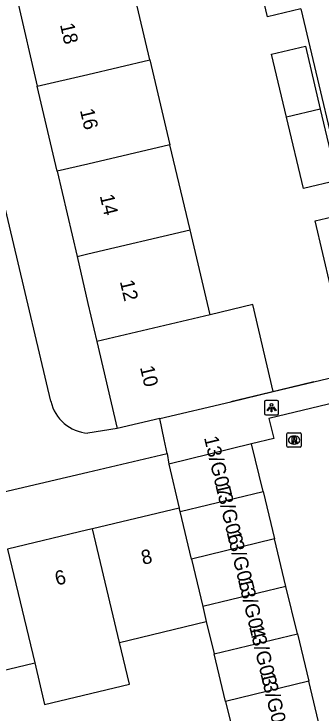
# Model space of a CAD drawing. Extents: x 162026 to 163499, y 387297 to 388169.
# Drawn here: x 162994.81 to 163016.33, y 387981.85 to 388030.74 of the extents above; entities that cross this region are included whole.
import ezdxf

# ---------------------------------------------------------------- set-up
doc = ezdxf.new("R2010")
doc.units = 0
for name, color, linetype in [('IMGEO_Lichtpunt', 7, 'Continuous'), ('IMGEO_Muur', 7, 'Continuous'), ('IMGEO_Pand', 7, 'Continuous'), ('IMGEO_Pand_nummerreeks', 7, 'Continuous'), ('IMGEO_Rijbaan_lokaal_open', 7, 'Continuous'), ('IMGEO_Rioolput', 7, 'Continuous'), ('IMGEO_Voetpad_open', 7, 'Continuous')]:
    doc.layers.add(name, color=color, linetype=linetype)

msp = doc.modelspace()

# ---------------------------------------------------------------- linework, layer by layer
at = {"layer": 'IMGEO_Lichtpunt'}
for p, q in [((163012.364, 388003.608), (163012.364, 388002.801)), ((163012.364, 388003.608), (163012.364, 388002.801)), ((163013.266, 388003.703), (163012.458, 388003.703)), ((163013.266, 388003.703), (163012.458, 388003.703)), ((163013.36, 388002.801), (163013.36, 388003.608)), ((163013.36, 388002.801), (163013.36, 388003.608)), ((163012.458, 388002.707), (163013.266, 388002.707)), ((163012.458, 388002.707), (163013.266, 388002.707))]:
    msp.add_line(p, q, dxfattribs=at)
for points in [[(163012.738, 388003.272), (163012.777, 388003.244), (163012.589, 388002.982), (163012.551, 388003.009), (163012.738, 388003.272)], [(163012.84, 388003.224), (163012.887, 388003.224), (163012.887, 388002.902), (163012.84, 388002.902), (163012.84, 388003.224)], [(163012.95, 388003.244), (163012.988, 388003.271), (163013.175, 388003.009), (163013.136, 388002.981), (163012.95, 388003.244)]]:
    msp.add_lwpolyline(points, dxfattribs=at)
msp.add_circle((163012.863, 388003.406), 0.0994, dxfattribs=at)
for centre, start, end in [((163012.458, 388003.608), 90, 180), ((163012.458, 388003.608), 90, 180), ((163013.266, 388003.608), 0, 90), ((163013.266, 388003.608), 0, 90), ((163012.458, 388002.801), 180, 270), ((163012.458, 388002.801), 180, 270), ((163013.266, 388002.801), 270, 0), ((163013.266, 388002.801), 270, 360)]:
    msp.add_arc(centre, 0.0946, start, end, dxfattribs=at)
at = {"layer": 'IMGEO_Muur'}
for points in [[(163015.834, 388005.011), (163012.742, 388004.272)], [(163012.742, 388004.272), (163009.998, 388003.616)]]:
    msp.add_lwpolyline(points, dxfattribs=at)
at = {"layer": 'IMGEO_Pand'}
for points in [[(163014.91, 388031.09), (163012.574, 388030.539), (163011.403, 388035.476)], [(163004.34, 388027.537), (163002.935, 388033.48)], [(162995.054, 388031.656), (162996.446, 388025.695)], [(163013.906, 388023.522), (163012.859, 388027.918), (163015.233, 388028.483), (163016.28, 388024.084)], [(162996.446, 388025.695), (163000, 388026.512), (163004.34, 388027.537)], [(163004.34, 388027.537), (163005.746, 388021.592)], [(162997.839, 388019.736), (162996.446, 388025.695)], [(163016.28, 388024.084), (163017.47, 388019.086), (163015.097, 388018.521), (163013.906, 388023.522)], [(163016.28, 388024.084), (163013.906, 388023.522)], [(163005.746, 388021.592), (163000, 388020.236), (162997.839, 388019.736)], [(163007.152, 388015.648), (163005.746, 388021.592)], [(162997.839, 388019.736), (162999.231, 388013.775)], [(163017.004, 388011.699), (163015.924, 388016.266), (163018.307, 388016.831)], [(162999.231, 388013.775), (163000, 388013.96), (163007.152, 388015.648)], [(163008.558, 388009.704), (163007.152, 388015.648)], [(162999.231, 388013.775), (163000, 388010.484), (163000.623, 388007.832)], [(163012.987, 388004.323), (163011.547, 388010.41), (163008.558, 388009.704)], [(163008.558, 388009.704), (163000.623, 388007.832)], [(163000.623, 388007.832), (163002.056, 388001.738)], [(163005.035, 388002.442), (163009.998, 388003.616), (163012.987, 388004.323)], [(163005.035, 388002.442), (163002.056, 388001.738)], [(163011.463, 388000.663), (163005.656, 387999.259)], [(163012.266, 387997.344), (163011.463, 388000.663)], [(163005.656, 387999.259), (163006.399, 387996.184)], [(163006.457, 387995.939), (163012.266, 387997.344)], [(163012.266, 387997.344), (163013.068, 387994.024)], [(163006.399, 387996.184), (163000.312, 387994.727)], [(163006.457, 387995.939), (163006.399, 387996.184)], [(163007.249, 387992.617), (163006.457, 387995.939)], [(163000.312, 387994.727), (163000, 387994.652), (162994.37, 387993.304)], [(163002.21, 387986.781), (163000.312, 387994.727)], [(163013.068, 387994.024), (163007.249, 387992.617)], [(163013.871, 387990.705), (163013.068, 387994.024)], [(162994.37, 387993.304), (162996.268, 387985.358)], [(163007.249, 387992.617), (163008.04, 387989.295)], [(163013.871, 387990.705), (163008.04, 387989.295)], [(163014.673, 387987.385), (163013.871, 387990.705)], [(163008.04, 387989.295), (163008.292, 387988.237)], [(163002.21, 387986.781), (163008.292, 387988.237)], [(163008.292, 387988.237), (163008.839, 387985.975)], [(163008.839, 387985.975), (163014.673, 387987.385)], [(163014.673, 387987.385), (163015.476, 387984.066)], [(162996.268, 387985.358), (162996.965, 387982.44), (163002.907, 387983.863), (163002.21, 387986.781)], [(163009.642, 387982.655), (163008.839, 387985.975)], [(162990.327, 387983.936), (162996.268, 387985.358)], [(163015.476, 387984.066), (163009.642, 387982.655)], [(163016.278, 387980.746), (163015.476, 387984.066)], [(163009.642, 387982.655), (163010.444, 387979.336)]]:
    msp.add_lwpolyline(points, dxfattribs=at)
at = {"layer": 'IMGEO_Rijbaan_lokaal_open'}
msp.add_lwpolyline([(163045.248, 388010.253), (163012.679, 388002.447), (163013.019, 388001.04), (163011.463, 388000.663)], dxfattribs=at)
at = {"layer": 'IMGEO_Rioolput'}
for p, q in [((163013.941, 388000.511), (163013.941, 388001.363)), ((163014.016, 388001.437), (163014.868, 388001.437)), ((163014.429, 388001.217), (163014.454, 388001.217)), ((163014.942, 388001.363), (163014.942, 388000.511)), ((163014.452, 388000.657), (163014.427, 388000.657)), ((163014.868, 388000.437), (163014.016, 388000.437))]:
    msp.add_line(p, q, dxfattribs=at)
for points in [[(163013.941, 388000.511), (163013.941, 388001.363)], [(163014.016, 388001.437), (163014.868, 388001.437)], [(163014.53, 388001.135), (163014.278, 388001.137), (163014.278, 388000.737)], [(163014.456, 388001.056), (163014.402, 388001.056), (163014.402, 388000.975)], [(163014.942, 388001.363), (163014.942, 388000.511)], [(163014.278, 388000.737), (163014.402, 388000.737), (163014.402, 388000.899), (163014.413, 388000.899)], [(163014.402, 388000.975), (163014.454, 388000.975)], [(163014.46, 388000.87), (163014.531, 388000.737), (163014.671, 388000.737), (163014.606, 388000.863)], [(163014.868, 388000.437), (163014.016, 388000.437)]]:
    msp.add_lwpolyline(points, dxfattribs=at)
for centre, radius, start, end in [((163014.018, 388001.361), 0.0765, 91.552, 178.448), ((163014.018, 388001.361), 0.0765, 91.552, 178.448), ((163014.462, 388000.96), 0.0964, 77.0061, 93.1865), ((163014.476, 388001.017), 0.0378, 276.6634, 79.6772), ((163014.529, 388001.025), 0.109, 350.3612, 89.416), ((163014.866, 388001.361), 0.0765, 1.552, 88.448), ((163014.866, 388001.361), 0.0765, 1.552, 88.448), ((163014.412, 388000.846), 0.0533, 26.0293, 88.6989), ((163014.438, 388001.164), 0.19, 274.7715, 282.9687), ((163014.527, 388001.025), 0.112, 277.5842, 350.9817), ((163014.511, 388000.81), 0.108, 29.5134, 73.7905), ((163014.018, 388000.513), 0.0765, 181.552, 268.448), ((163014.018, 388000.513), 0.0765, 181.552, 268.448), ((163014.866, 388000.513), 0.0765, 271.552, 358.448), ((163014.866, 388000.513), 0.0765, 271.552, 358.448)]:
    msp.add_arc(centre, radius, start, end, dxfattribs=at)
for centre, major_axis, ratio, start_param, end_param in [((163014.428, 388000.937), (-0.387, 0.002), 0.722429, 4.712389, 7.853982), ((163014.453, 388000.937), (-0.39, 0.002), 0.717154, 1.570796, 4.712389)]:
    msp.add_ellipse(centre, major_axis=major_axis, ratio=ratio, start_param=start_param, end_param=end_param, dxfattribs=at)
at = {"layer": 'IMGEO_Voetpad_open'}
for points in [[(163014.91, 388031.09), (163018.307, 388016.831)], [(162997.395, 388003.647), (162992.18, 388025.582)], [(163012.987, 388004.323), (163015.834, 388005.011), (163020.824, 388006.203)], [(163005.55, 387999.999), (163005.345, 388000.97), (163005.035, 388002.442)], [(163002.056, 388001.738), (163000, 388001.411)], [(162982.339, 387994.571), (163000, 387998.701), (163005.55, 387999.999)], [(163005.55, 387999.999), (163005.656, 387999.259)]]:
    msp.add_lwpolyline(points, dxfattribs=at)
msp.add_arc((163000.236, 388004.322), 2.92, 193.359, 265.3588, dxfattribs=at)

# ---------------------------------------------------------------- texts
at = {"layer": 'IMGEO_Pand_nummerreeks'}
for s, rotation, p in [('18', 283.1492, (162998.031, 388029.991)), ('16', 283.1574, (162999.429, 388024.007)), ('14', 283.2288, (163000.818, 388018.018)), ('12', 283.2288, (163002.226, 388012.026)), ('10', 283.2294, (163003.637, 388006.025)), ('13/G07', 283.4821, (163008.123, 388001.104)), ('13/G06', 283.4821, (163008.915, 387997.802)), ('13/G05', 283.4821, (163009.706, 387994.5)), ('8', 13.4638, (163003.856, 387992.202)), ('6', 13.4701, (162997.813, 387990.756)), ('13/G04', 283.4821, (163010.498, 387991.198)), ('13/G03', 283.4821, (163011.29, 387987.896)), ('13/G02', 283.4821, (163012.08, 387984.6))]:
    msp.add_text(s, height=1, rotation=rotation, dxfattribs=at).set_placement(p)

doc.saveas('drawing.dxf')
